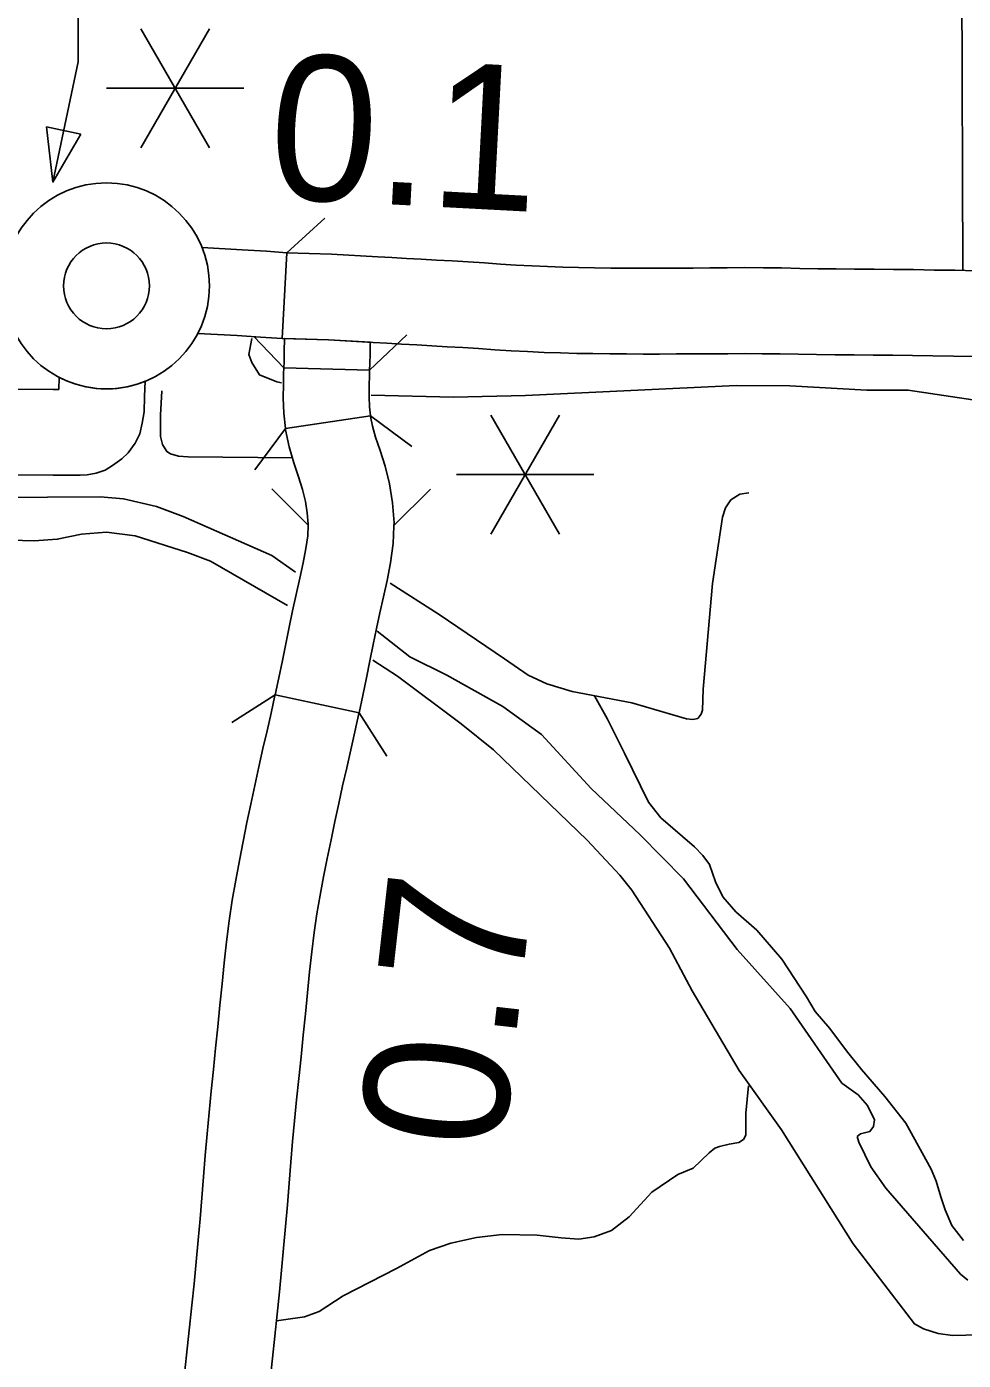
# Model space of a CAD drawing. Extents: x 1370130 to 1380143, y 377636 to 380256.
# Drawn here: x 1377470.1 to 1377546.5, y 378924.8 to 379033.5 of the extents above; entities that cross this region are included whole.
import ezdxf

# ---------------------------------------------------------------- set-up
doc = ezdxf.new("R2010")
doc.units = 0
for name, color, linetype in [('Level 10', 7, 'Continuous'), ('Level 15', 7, 'Continuous'), ('Level 24', 7, 'Continuous'), ('Level 33', 7, 'Continuous'), ('Level 34', 7, 'Continuous'), ('Level 35', 7, 'Continuous'), ('Level 37', 7, 'Continuous'), ('Level 48', 7, 'Continuous'), ('Level 6', 7, 'Continuous')]:
    doc.layers.add(name, color=color, linetype=linetype)

msp = doc.modelspace()

# ---------------------------------------------------------------- linework, layer by layer
at = {"layer": 'Level 10'}
for p, q in [((1377498.06, 379005.5), (1377491.07, 379005.69)), ((1377498.13, 379001.79), (1377491.2, 379000.76)), ((1377497.2, 378977.56), (1377490.36, 378979.05))]:
    msp.add_line(p, q, dxfattribs=at)
for points in [[(1377491.07, 379005.69), (1377491.08, 379006.2), (1377491.1, 379007.03), (1377491.13, 379008.09), (1377494.7, 379007.97)], [(1377494.7, 379007.97), (1377498.13, 379007.78), (1377498.12, 379007.59), (1377498.1, 379006.85), (1377498.08, 379006.02), (1377498.06, 379005.5)], [(1377491.07, 379005.69), (1377491.06, 379005.59), (1377491.05, 379005.32), (1377491.03, 379004.35), (1377491.01, 379003.25), (1377491.06, 379002), (1377491.2, 379000.76)], [(1377498.06, 379005.5), (1377498.06, 379005.37), (1377498.05, 379005.12), (1377498.03, 379004.21), (1377498.02, 379003.33), (1377498.05, 379002.52), (1377498.13, 379001.79)], [(1377500.05, 378992.84), (1377500.06, 378993.05), (1377499.94, 378994.7), (1377499.68, 378996.25), (1377499.32, 378997.68), (1377498.92, 378998.97), (1377498.55, 379000.05), (1377498.3, 379000.94), (1377498.13, 379001.73), (1377498.13, 379001.79)], [(1377491.2, 379000.76), (1377491.21, 379000.65), (1377491.49, 378999.26), (1377491.87, 378997.95), (1377492.26, 378996.8), (1377492.58, 378995.78), (1377492.82, 378994.81), (1377492.98, 378993.87), (1377493.05, 378992.94), (1377493.05, 378992.86)], [(1377493.05, 378992.86), (1377493.01, 378992), (1377492.87, 378990.96), (1377492.64, 378989.8), (1377492.36, 378988.54), (1377492.06, 378987.23), (1377491.78, 378985.89), (1377491.5, 378984.55), (1377491.23, 378983.19), (1377490.95, 378981.83), (1377490.65, 378980.43), (1377490.36, 378979.05)], [(1377500.05, 378992.84), (1377500.05, 378992.78), (1377499.99, 378991.38), (1377499.77, 378989.8), (1377499.49, 378988.35), (1377499.19, 378987.02), (1377498.9, 378985.73), (1377498.63, 378984.45), (1377498.36, 378983.15), (1377498.09, 378981.81), (1377497.81, 378980.41), (1377497.5, 378978.97), (1377497.2, 378977.56)], [(1377490.36, 378979.05), (1377490.34, 378978.99), (1377490.03, 378977.55), (1377489.7, 378976.11), (1377489.36, 378974.65), (1377489.02, 378973.16), (1377488.69, 378971.64), (1377488.38, 378970.13), (1377488.06, 378968.62), (1377487.75, 378967.09), (1377487.44, 378965.53), (1377487.14, 378963.93), (1377486.86, 378962.29), (1377486.61, 378960.61), (1377486.39, 378958.89), (1377486.21, 378957.18), (1377486.03, 378955.47), (1377485.85, 378953.73), (1377485.67, 378951.98), (1377485.5, 378950.22), (1377485.32, 378948.49), (1377485.14, 378946.73), (1377484.97, 378944.98), (1377484.8, 378943.23), (1377484.65, 378941.48), (1377484.52, 378939.75), (1377484.39, 378938.03), (1377484.24, 378936.31), (1377484.08, 378934.57), (1377483.91, 378932.8), (1377483.74, 378931.02), (1377483.57, 378929.26), (1377483.38, 378927.48), (1377483.18, 378925.7), (1377483, 378923.91)], [(1377489.96, 378923.18), (1377490.15, 378924.95), (1377490.34, 378926.74), (1377490.53, 378928.54), (1377490.71, 378930.35), (1377490.88, 378932.14), (1377491.05, 378933.91), (1377491.21, 378935.69), (1377491.36, 378937.46), (1377491.5, 378939.21), (1377491.63, 378940.92), (1377491.77, 378942.61), (1377491.93, 378944.31), (1377492.1, 378946.02), (1377492.28, 378947.75), (1377492.47, 378949.52), (1377492.64, 378951.29), (1377492.82, 378953.02), (1377492.99, 378954.74), (1377493.17, 378956.44), (1377493.35, 378958.08), (1377493.55, 378959.66), (1377493.77, 378961.19), (1377494.03, 378962.7), (1377494.31, 378964.2), (1377494.61, 378965.7), (1377494.92, 378967.21), (1377495.23, 378968.71), (1377495.54, 378970.18), (1377495.85, 378971.63), (1377496.19, 378973.08), (1377496.53, 378974.54), (1377496.86, 378976.03), (1377497.19, 378977.51), (1377497.2, 378977.56)]]:
    msp.add_lwpolyline(points, dxfattribs=at)
at = {"layer": 'Level 15'}
for points in [[(1377484.4, 379015.5), (1377487.66, 379015.33), (1377489.64, 379015.2), (1377491.3, 379015.08)], [(1377491.3, 379015.08), (1377490.93, 379008.09), (1377494.7, 379007.97), (1377498.35, 379007.77), (1377499.47, 379007.7), (1377500.67, 379007.63), (1377501.9, 379007.57), (1377503.13, 379007.5), (1377504.4, 379007.42), (1377505.67, 379007.35), (1377506.95, 379007.27), (1377508.27, 379007.17), (1377509.61, 379007.09), (1377510.95, 379007.02), (1377512.29, 379006.96), (1377513.62, 379006.91), (1377514.97, 379006.88), (1377516.27, 379006.86), (1377517.66, 379006.83), (1377519.01, 379006.83), (1377520.36, 379006.82), (1377521.71, 379006.82), (1377523.09, 379006.83), (1377524.5, 379006.83), (1377525.87, 379006.85), (1377527.28, 379006.85), (1377528.68, 379006.87), (1377530.09, 379006.85), (1377531.54, 379006.84), (1377533.01, 379006.81), (1377534.52, 379006.78), (1377536.04, 379006.76), (1377537.57, 379006.75), (1377539.12, 379006.74), (1377540.73, 379006.72), (1377542.33, 379006.71), (1377543.99, 379006.67), (1377545.67, 379006.66), (1377547.36, 379006.63)], [(1377547.51, 379013.62), (1377545.78, 379013.66), (1377544.1, 379013.67), (1377542.42, 379013.71), (1377540.79, 379013.72), (1377539.2, 379013.74), (1377537.62, 379013.75), (1377536.11, 379013.76), (1377534.62, 379013.78), (1377533.14, 379013.81), (1377531.65, 379013.84), (1377530.18, 379013.85), (1377528.67, 379013.87), (1377527.23, 379013.85), (1377525.82, 379013.85), (1377524.45, 379013.83), (1377523.07, 379013.83), (1377521.69, 379013.82), (1377520.37, 379013.82), (1377519.03, 379013.83), (1377517.74, 379013.83), (1377516.39, 379013.86), (1377515.1, 379013.87), (1377513.83, 379013.91), (1377512.56, 379013.95), (1377511.29, 379014.01), (1377510.02, 379014.08), (1377508.74, 379014.16), (1377507.43, 379014.25), (1377506.1, 379014.34), (1377504.8, 379014.41), (1377503.53, 379014.49), (1377502.27, 379014.56), (1377501.07, 379014.62), (1377499.88, 379014.69), (1377498.74, 379014.76), (1377494.95, 379014.97), (1377491.3, 379015.08)], [(1377484.05, 379008.51), (1377487.25, 379008.34), (1377489.15, 379008.21), (1377490.05, 379008.15), (1377490.93, 379008.09)], [(1377479.75, 379004.6), (1377479.7, 379003.36), (1377479.68, 379002.12), (1377479.51, 379001.19), (1377479.31, 379000.33), (1377478.93, 378999.56), (1377478.36, 378998.77), (1377477.86, 378998.27), (1377477.08, 378997.73), (1377476.48, 378997.36), (1377475.75, 378997.11), (1377475.02, 378996.98), (1377474.45, 378996.94), (1377472.24, 378996.94), (1377455.72, 378996.98)], [(1377455.74, 379003.98), (1377472.25, 379003.94), (1377472.71, 379003.94), (1377472.75, 379004.91), (1377473.23, 379004.69), (1377473.63, 379004.52), (1377474.03, 379004.39), (1377474.5, 379004.25), (1377474.97, 379004.14), (1377475.48, 379004.06), (1377475.82, 379004.02), (1377476.14, 379004), (1377476.56, 379003.98), (1377477.1, 379004), (1377477.54, 379004.04), (1377478.11, 379004.12), (1377478.51, 379004.21), (1377479.03, 379004.34), (1377479.43, 379004.48), (1377479.75, 379004.6)]]:
    msp.add_lwpolyline(points, dxfattribs=at)
at = {"layer": 'Level 24'}
for radius, start, end in [(8.4, 90, 270), (8.4, 270, 90), (3.5, 90, 270), (3.5, 270, 90)]:
    msp.add_arc((1377476.6, 379012.38), radius, start, end, dxfattribs=at)
at = {"layer": 'Level 33'}
for points in [[(1377481.11, 379003.83), (1377481.01, 379001.84), (1377481.01, 379000.11), (1377481.16, 378999.45), (1377481.51, 378998.87), (1377481.82, 378998.68), (1377482.48, 378998.49), (1377483.25, 378998.45), (1377491.76, 378998.35)], [(1377499.75, 378988.15), (1377503.74, 378985.59), (1377509.06, 378981.96), (1377511, 378980.63), (1377512.52, 378979.93), (1377514.58, 378979.3), (1377519.45, 378978.39), (1377523.9, 378977.09), (1377524.41, 378977.03), (1377524.83, 378977.12), (1377525.11, 378977.45), (1377525.2, 378977.78), (1377525.26, 378979.51), (1377526.04, 378988.11), (1377526.85, 378993.52), (1377527.09, 378994.28), (1377527.53, 378994.93), (1377528.26, 378995.4), (1377529, 378995.52)]]:
    msp.add_lwpolyline(points, dxfattribs=at)
at = {"layer": 'Level 34'}
for points in [[(1377516.4, 378978.96), (1377517.47, 378977.06), (1377518.86, 378974.27), (1377520.8, 378970.28), (1377521.82, 378969.01), (1377524.55, 378966.65), (1377525.23, 378965.95), (1377525.77, 378965.19), (1377526.26, 378963.8), (1377526.86, 378962.56), (1377527.92, 378961.35), (1377529.64, 378959.84), (1377531.67, 378957.48), (1377533.7, 378954.42), (1377534.39, 378953.21), (1377535.6, 378951.82), (1377536.96, 378950), (1377538.17, 378948.49), (1377540.08, 378946.28), (1377541.8, 378944.1), (1377543.86, 378940.35), (1377544.28, 378939.38), (1377544.65, 378938.11), (1377545.01, 378937.05), (1377545.55, 378935.78), (1377546.49, 378934.54)], [(1377490.47, 378927.99), (1377492.74, 378928.31), (1377493.95, 378928.77), (1377495.91, 378930.03), (1377500.25, 378932.27), (1377502.95, 378933.72), (1377504.68, 378934.33), (1377506.78, 378934.79), (1377508.87, 378935.03), (1377511.72, 378934.98), (1377513.68, 378934.75), (1377515.12, 378934.65), (1377516.38, 378934.84), (1377517.78, 378935.35), (1377519.23, 378936.47), (1377521.09, 378938.48), (1377523.19, 378939.92), (1377524.45, 378940.44), (1377525.75, 378941.7), (1377526.22, 378942.07), (1377526.59, 378942.21), (1377527.39, 378942.4), (1377528.18, 378942.54), (1377528.55, 378942.77), (1377528.74, 378943.14), (1377528.74, 378943.8), (1377528.74, 378944.92), (1377528.97, 378947.16)]]:
    msp.add_lwpolyline(points, dxfattribs=at)
at = {"layer": 'Level 35'}
for points in [[(1377488.46, 379008.08), (1377488.2, 379006.78), (1377488.46, 379006.13), (1377489.08, 379005.13), (1377490.5, 379004.57), (1377490.87, 379004.48)], [(1377498.18, 379003.48), (1377504.89, 379003.32), (1377510.78, 379003.45), (1377527.96, 379004.26), (1377532.34, 379004.24), (1377538.62, 379003.89), (1377541.99, 379003.88), (1377547.27, 379003.08), (1377553.54, 379002.7), (1377556.83, 379002.26), (1377560.49, 379001.52), (1377565.74, 379000.55), (1377569.63, 378999.72), (1377577.97, 378997.17), (1377580.12, 378996.62), (1377582.35, 378996.14), (1377584.54, 378995.87), (1377586.46, 378995.72), (1377588.26, 378995.76), (1377590.25, 378995.99), (1377593.79, 378997), (1377599.36, 379000.4)], [(1377492.02, 378989.03), (1377490.08, 378990.41), (1377482.86, 378993.59), (1377480.68, 378994.39), (1377477.99, 378995.01), (1377476.08, 378995.19), (1377467.48, 378995.12)], [(1377491.37, 378986.32), (1377485.09, 378989.94), (1377483.22, 378990.65), (1377478.93, 378992), (1377476.59, 378992.31), (1377474.57, 378992.13), (1377472.58, 378991.72), (1377470.7, 378991.6), (1377467.86, 378991.68), (1377460.96, 378992.66), (1377458.66, 378992.44), (1377455.32, 378991.13)], [(1377537.83, 378943.03), (1377538.1, 378943.23), (1377538.86, 378943.42), (1377539.16, 378943.84), (1377539.23, 378944.38), (1377538.67, 378945.54), (1377537.9, 378946.43), (1377536.58, 378947.38), (1377532.36, 378953.47), (1377528.05, 378958.26), (1377523.66, 378964.03), (1377520.13, 378967.63), (1377516.12, 378971.39), (1377512.07, 378975.8), (1377508.93, 378978.09), (1377504.36, 378980.63), (1377501.35, 378982.14), (1377498.68, 378984.22)], [(1377548.86, 378926.87), (1377545.6, 378926.8), (1377544.42, 378926.95), (1377543.23, 378927.34), (1377542.49, 378927.75), (1377537.5, 378934.27), (1377531.66, 378943.57), (1377528.19, 378948.41), (1377524.38, 378954.9), (1377522.51, 378958.39), (1377519.46, 378963.1), (1377518.46, 378964.34), (1377515.81, 378967.18), (1377508.16, 378974.54), (1377505.53, 378976.67), (1377500.34, 378980.55), (1377498.33, 378981.87)], [(1377546.86, 378931.32), (1377546.26, 378931.79), (1377540.16, 378938.81), (1377538.94, 378940.56), (1377537.95, 378942.55), (1377537.83, 378943.03)]]:
    msp.add_lwpolyline(points, dxfattribs=at)
at = {"layer": 'Level 37'}
for points in [[(1377491.3, 379015.08), (1377494.41, 379017.9)], [(1377491.07, 379005.69), (1377488.63, 379008.25)], [(1377501.11, 379008.39), (1377498.06, 379005.5)], [(1377498.13, 379001.79), (1377501.5, 378999.28)], [(1377488.7, 378997.39), (1377491.2, 379000.76)], [(1377493.05, 378992.86), (1377490.09, 378995.84)], [(1377503.03, 378995.8), (1377500.05, 378992.84)], [(1377486.82, 378976.78), (1377490.36, 378979.05)], [(1377497.2, 378977.56), (1377499.47, 378974.03)]]:
    msp.add_lwpolyline(points, dxfattribs=at)
at = {"layer": 'Level 48'}
for p, q in [((1377485.01, 379033.35), (1377479.41, 379023.65)), ((1377479.41, 379033.35), (1377485.01, 379023.65)), ((1377476.61, 379028.5), (1377487.81, 379028.5)), ((1377513.55, 379001.85), (1377507.95, 378992.15)), ((1377507.95, 379001.85), (1377513.55, 378992.15)), ((1377505.15, 378997), (1377516.35, 378997))]:
    msp.add_line(p, q, dxfattribs=at)
msp.add_lwpolyline([(1377474.3, 379042.24), (1377474.3, 379030.65), (1377472.23, 379020.85)], dxfattribs=at)
msp.add_lwpolyline([(1377474.51, 379024.74), (1377471.72, 379025.34), (1377472.23, 379020.85)], close=True, dxfattribs=at)
at = {"layer": 'Level 6'}
msp.add_lwpolyline([(1377479.54, 379177.07), (1377479.55, 379193.08), (1377488.72, 379192.79), (1377488.7, 379174.32), (1377481.17, 379174.82), (1377481.37, 379121.03), (1377472.13, 379121.04), (1377472.27, 379084.08), (1377546.19, 379084.01), (1377546.45, 379013.69)], dxfattribs=at)

# ---------------------------------------------------------------- texts
at = {"layer": 'Level 48'}
for s, rotation, p in [('0.1', 356.9816, (1377489.66, 379019.56)), ('0.7', 83.5631, (1377508.93, 378941.72))]:
    msp.add_text(s, height=11.827, rotation=rotation, dxfattribs=at).set_placement(p)

doc.saveas('drawing.dxf')
